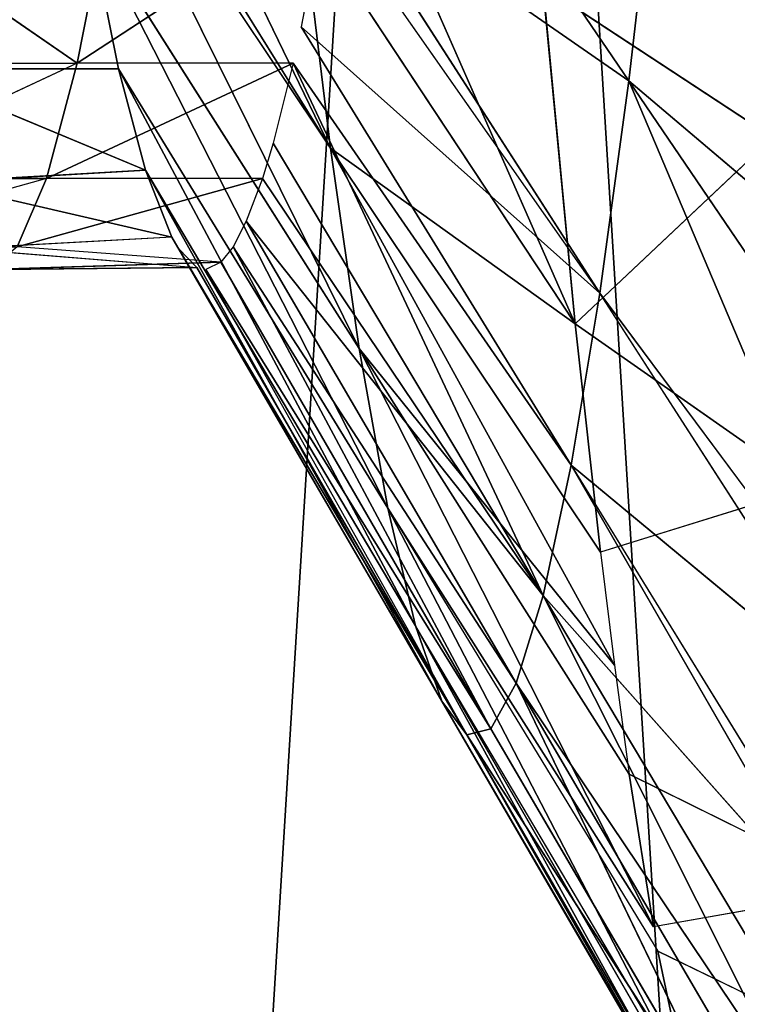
# Model space of a CAD drawing. Extents: x 143 to 263, y -61 to 82.
# Tile 585 of 656: x 249.349 to 249.64, y 70.364 to 70.763. Entities that reach past the tile are written whole.
import ezdxf

# ---------------------------------------------------------------- set-up
doc = ezdxf.new("R2010")
doc.units = 0
doc.header["$LTSCALE"] = 25.4
doc.layers.get('0').update_dxf_attribs({"color": 13, "linetype": 'CONTINUOUS'})

# ---------------------------------------------------------------- blocks, each defined once
blk = doc.blocks.new('ICE-BALL-8126_STL')
at = {"color": 41}
for p, q in [((11.5931, 45.84835, 93.8084), (11.49471, 45.73223, 94.00264)), ((11.5931, 45.84835, 93.8084), (11.49471, 45.73223, 94.00264)), ((11.65555, 45.8416, 93.90254), (11.49471, 45.73223, 94.00264)), ((11.65555, 45.8416, 93.90254), (11.49471, 45.73223, 94.00264)), ((11.89459, 45.84134, 95.39445), (11.84732, 45.74398, 95.55734)), ((11.73138, 45.83243, 94.03579), (11.58066, 45.72049, 94.15763)), ((11.75075, 45.82986, 94.07421), (11.58066, 45.72049, 94.15763)), ((11.75075, 45.82986, 94.07421), (11.65039, 45.70886, 94.31991)), ((11.75075, 45.82986, 94.07421), (11.65039, 45.70886, 94.31991)), ((11.82243, 45.82715, 95.62662), (11.77562, 45.73243, 95.73894)), ((11.82243, 45.82715, 95.62662), (11.83741, 45.7422, 95.58592)), ((11.65039, 45.70886, 94.31991), (11.82798, 45.81824, 94.25395)), ((11.65039, 45.70886, 94.31991), (11.83741, 45.81661, 94.27989)), ((11.70313, 45.69753, 94.48693), (11.83741, 45.81661, 94.27989)), ((11.70313, 45.69753, 94.48693), (11.83741, 45.81661, 94.27989)), ((11.65946, 45.80516, 95.95697), (11.59309, 45.71046, 96.05744)), ((11.65946, 45.80516, 95.95697), (11.68563, 45.7207, 95.91329)), ((11.8864, 45.8069, 94.43894), (11.70313, 45.69753, 94.48693)), ((11.8864, 45.8069, 94.43894), (11.70313, 45.69753, 94.48693)), ((11.90921, 45.80119, 94.53617), (11.70313, 45.69753, 94.48693)), ((11.90921, 45.80119, 94.53617), (11.70313, 45.69753, 94.48693)), ((11.90921, 45.80119, 94.53617), (11.73866, 45.68665, 94.65607)), ((11.90921, 45.80119, 94.53617), (11.73866, 45.68665, 94.65607)), ((11.73866, 45.68665, 94.65607), (11.92574, 45.79602, 94.62629)), ((11.73866, 45.68665, 94.65607), (11.92574, 45.79602, 94.62629)), ((11.51756, 45.79052, 96.15746), (11.45627, 45.69744, 96.22974)), ((11.51756, 45.79052, 96.15746), (11.59309, 45.71046, 96.05744)), ((11.73866, 45.68665, 94.65607), (11.94545, 45.78644, 94.79984)), ((11.73866, 45.68665, 94.65607), (11.94545, 45.78644, 94.79984)), ((11.75724, 45.67635, 94.82481), (11.94545, 45.78644, 94.79984)), ((11.75724, 45.67635, 94.82481), (11.94545, 45.78644, 94.79984)), ((11.75959, 45.66665, 94.99131), (11.94545, 45.78644, 94.79984)), ((11.75959, 45.66665, 94.99131), (11.94545, 45.78644, 94.79984)), ((11.94893, 45.77602, 94.9976), (11.75959, 45.66665, 94.99131)), ((11.94893, 45.77602, 94.9976), (11.75959, 45.66665, 94.99131)), ((11.94545, 45.77238, 95.06599), (11.74592, 45.65654, 95.15947)), ((11.94545, 45.77238, 95.06599), (11.74592, 45.65654, 95.15947)), ((11.94545, 45.77238, 95.06599), (11.75959, 45.66665, 94.99131)), ((11.94545, 45.77238, 95.06599), (11.75959, 45.66665, 94.99131)), ((11.93379, 45.76592, 95.18385), (11.74592, 45.65654, 95.15947)), ((11.93379, 45.76592, 95.18385), (11.74592, 45.65654, 95.15947)), ((11.90921, 45.75763, 95.32964), (11.71548, 45.64582, 95.32875)), ((11.90007, 45.7552, 95.37135), (11.66785, 45.63461, 95.49667)), ((11.90007, 45.7552, 95.37135), (11.66785, 45.63461, 95.49667)), ((11.90007, 45.7552, 95.37135), (11.71548, 45.64582, 95.32875)), ((11.84732, 45.74398, 95.55734), (11.90007, 45.7552, 95.37135)), ((11.84732, 45.74398, 95.55734), (11.90007, 45.7552, 95.37135)), ((11.49471, 45.73223, 94.00264), (11.39379, 45.74391, 93.85732)), ((11.49471, 45.73223, 94.00264), (11.39379, 45.74391, 93.85732)), ((11.60312, 45.62305, 95.66064), (11.83741, 45.7422, 95.58592)), ((11.60312, 45.62305, 95.66064), (11.83741, 45.7422, 95.58592)), ((11.66785, 45.63461, 95.49667), (11.84732, 45.74398, 95.55734)), ((11.66785, 45.63461, 95.49667), (11.83741, 45.7422, 95.58592)), ((11.77562, 45.73243, 95.73894), (11.83741, 45.7422, 95.58592)), ((11.77562, 45.73243, 95.73894), (11.83741, 45.7422, 95.58592)), ((11.33387, 45.62285, 94.10275), (11.49471, 45.73223, 94.00264)), ((11.33387, 45.62285, 94.10275), (11.49471, 45.73223, 94.00264)), ((11.49471, 45.73223, 94.00264), (11.41058, 45.61111, 94.24105)), ((11.49471, 45.73223, 94.00264), (11.41058, 45.61111, 94.24105)), ((11.49471, 45.73223, 94.00264), (11.58066, 45.72049, 94.15763)), ((11.49471, 45.73223, 94.00264), (11.58066, 45.72049, 94.15763)), ((11.77562, 45.73243, 95.73894), (11.60312, 45.62305, 95.66064)), ((11.77562, 45.73243, 95.73894), (11.60312, 45.62305, 95.66064)), ((11.73137, 45.72638, 95.83005), (11.77562, 45.73243, 95.73894)), ((11.73137, 45.72638, 95.83005), (11.52187, 45.61133, 95.81805)), ((11.73137, 45.72638, 95.83005), (11.52187, 45.61133, 95.81805)), ((11.73137, 45.72638, 95.83005), (11.60312, 45.62305, 95.66064)), ((11.73137, 45.72638, 95.83005), (11.60312, 45.62305, 95.66064)), ((11.68563, 45.7207, 95.91329), (11.73137, 45.72638, 95.83005)), ((11.52187, 45.61133, 95.81805), (11.68563, 45.7207, 95.91329)), ((11.52187, 45.61133, 95.81805), (11.68563, 45.7207, 95.91329)), ((11.59309, 45.71046, 96.05744), (11.68563, 45.7207, 95.91329)), ((11.59309, 45.71046, 96.05744), (11.68563, 45.7207, 95.91329)), ((11.58066, 45.72049, 94.15763), (11.41058, 45.61111, 94.24105)), ((11.58066, 45.72049, 94.15763), (11.42183, 45.60918, 94.26449)), ((11.4728, 45.59949, 94.38587), (11.58066, 45.72049, 94.15763)), ((11.4728, 45.59949, 94.38587), (11.58066, 45.72049, 94.15763)), ((11.58066, 45.72049, 94.15763), (11.65039, 45.70886, 94.31991)), ((11.58066, 45.72049, 94.15763), (11.65039, 45.70886, 94.31991)), ((11.31479, 45.58807, 96.10375), (11.59309, 45.71046, 96.05744)), ((11.31479, 45.58807, 96.10375), (11.59309, 45.71046, 96.05744)), ((11.42524, 45.59961, 95.96648), (11.59309, 45.71046, 96.05744)), ((11.42524, 45.59961, 95.96648), (11.59309, 45.71046, 96.05744)), ((11.45627, 45.69744, 96.22974), (11.59309, 45.71046, 96.05744)), ((11.45627, 45.69744, 96.22974), (11.59309, 45.71046, 96.05744)), ((11.65039, 45.70886, 94.31991), (11.4728, 45.59949, 94.38587)), ((11.48751, 45.59628, 94.42723), (11.65039, 45.70886, 94.31991)), ((11.52187, 45.61133, 95.81805), (11.59309, 45.71046, 96.05744)), ((11.52187, 45.61133, 95.81805), (11.59309, 45.71046, 96.05744)), ((11.65039, 45.70886, 94.31991), (11.70313, 45.69753, 94.48693)), ((11.65039, 45.70886, 94.31991), (11.70313, 45.69753, 94.48693)), ((11.51987, 45.58815, 94.53492), (11.70313, 45.69753, 94.48693)), ((11.51987, 45.58815, 94.53492), (11.70313, 45.69753, 94.48693)), ((11.53422, 45.58379, 94.59442), (11.70313, 45.69753, 94.48693)), ((11.53422, 45.58379, 94.59442), (11.70313, 45.69753, 94.48693)), ((11.70313, 45.69753, 94.48693), (11.55157, 45.57727, 94.68587)), ((11.70313, 45.69753, 94.48693), (11.55157, 45.57727, 94.68587)), ((11.73866, 45.68665, 94.65607), (11.70313, 45.69753, 94.48693)), ((11.73866, 45.68665, 94.65607), (11.70313, 45.69753, 94.48693)), ((11.73866, 45.68665, 94.65607), (11.55157, 45.57727, 94.68587)), ((11.73866, 45.68665, 94.65607), (11.55157, 45.57727, 94.68587)), ((11.56188, 45.57194, 94.76285), (11.73866, 45.68665, 94.65607)), ((11.56188, 45.57194, 94.76285), (11.73866, 45.68665, 94.65607)), ((11.73866, 45.68665, 94.65607), (11.75724, 45.67635, 94.82481)), ((11.73866, 45.68665, 94.65607), (11.75724, 45.67635, 94.82481)), ((11.75724, 45.67635, 94.82481), (11.56188, 45.57194, 94.76285)), ((11.75724, 45.67635, 94.82481), (11.56188, 45.57194, 94.76285)), ((11.56815, 45.56697, 94.83645), (11.75724, 45.67635, 94.82481)), ((11.56815, 45.56697, 94.83645), (11.75724, 45.67635, 94.82481)), ((11.57111, 45.56088, 94.92947), (11.75724, 45.67635, 94.82481)), ((11.57111, 45.56088, 94.92947), (11.75724, 45.67635, 94.82481)), ((11.75724, 45.67635, 94.82481), (11.75959, 45.66665, 94.99131)), ((11.75724, 45.67635, 94.82481), (11.75959, 45.66665, 94.99131)), ((11.75959, 45.66665, 94.99131), (11.56263, 45.54986, 95.09595)), ((11.75959, 45.66665, 94.99131), (11.56263, 45.54986, 95.09595)), ((11.57025, 45.55727, 94.98503), (11.75959, 45.66665, 94.99131)), ((11.57111, 45.56088, 94.92947), (11.75959, 45.66665, 94.99131)), ((11.74592, 45.65654, 95.15947), (11.75959, 45.66665, 94.99131)), ((11.74592, 45.65654, 95.15947), (11.75959, 45.66665, 94.99131)), ((11.74592, 45.65654, 95.15947), (11.53089, 45.53645, 95.28616)), ((11.74592, 45.65654, 95.15947), (11.53089, 45.53645, 95.28616)), ((11.55805, 45.54717, 95.13509), (11.74592, 45.65654, 95.15947)), ((11.74592, 45.65654, 95.15947), (11.56263, 45.54986, 95.09595)), ((11.74592, 45.65654, 95.15947), (11.71548, 45.64582, 95.32875)), ((11.74592, 45.65654, 95.15947), (11.71548, 45.64582, 95.32875)), ((11.48985, 45.52557, 95.43166), (11.71548, 45.64582, 95.32875)), ((11.48985, 45.52557, 95.43166), (11.71548, 45.64582, 95.32875)), ((11.71548, 45.64582, 95.32875), (11.53089, 45.53645, 95.28616)), ((11.71548, 45.64582, 95.32875), (11.53089, 45.53645, 95.28616)), ((11.71548, 45.64582, 95.32875), (11.66785, 45.63461, 95.49667)), ((11.71548, 45.64582, 95.32875), (11.66785, 45.63461, 95.49667)), ((11.43061, 45.51368, 95.58233), (11.66785, 45.63461, 95.49667)), ((11.43061, 45.51368, 95.58233), (11.66785, 45.63461, 95.49667)), ((11.48985, 45.52557, 95.43166), (11.66785, 45.63461, 95.49667)), ((11.48985, 45.52557, 95.43166), (11.66785, 45.63461, 95.49667)), ((11.66785, 45.63461, 95.49667), (11.60312, 45.62305, 95.66064)), ((11.66785, 45.63461, 95.49667), (11.60312, 45.62305, 95.66064)), ((11.60312, 45.62305, 95.66064), (11.35811, 45.50195, 95.7228)), ((11.60312, 45.62305, 95.66064), (11.35811, 45.50195, 95.7228)), ((11.43061, 45.51368, 95.58233), (11.60312, 45.62305, 95.66064)), ((11.43061, 45.51368, 95.58233), (11.60312, 45.62305, 95.66064)), ((11.52187, 45.61133, 95.81805), (11.60312, 45.62305, 95.66064)), ((11.52187, 45.61133, 95.81805), (11.60312, 45.62305, 95.66064)), ((11.27188, 45.49023, 95.85526), (11.52187, 45.61133, 95.81805)), ((11.27188, 45.49023, 95.85526), (11.52187, 45.61133, 95.81805)), ((11.34184, 45.49959, 95.75014), (11.52187, 45.61133, 95.81805)), ((11.52187, 45.61133, 95.81805), (11.35811, 45.50195, 95.7228)), ((11.42183, 45.60918, 94.26449), (11.48751, 45.50878, 94.42723)), ((11.42183, 45.60918, 94.26449), (11.4728, 45.59949, 94.38587)), ((11.52187, 45.61133, 95.81805), (11.42524, 45.59961, 95.96648)), ((11.52187, 45.61133, 95.81805), (11.42524, 45.59961, 95.96648)), ((11.48751, 45.59628, 94.42723), (11.48751, 45.50878, 94.42723)), ((11.48751, 45.59628, 94.42723), (11.53422, 45.4963, 94.59442)), ((11.48751, 45.59628, 94.42723), (11.51987, 45.58815, 94.53492)), ((11.51987, 45.58815, 94.53492), (11.53422, 45.58379, 94.59442)), ((11.53422, 45.58379, 94.59442), (11.56188, 45.48444, 94.76285)), ((11.53422, 45.58379, 94.59442), (11.53422, 45.4963, 94.59442)), ((11.53422, 45.58379, 94.59442), (11.55157, 45.57727, 94.68587)), ((11.55157, 45.57727, 94.68587), (11.56188, 45.57194, 94.76285)), ((11.56188, 45.57194, 94.76285), (11.56815, 45.56697, 94.83645)), ((11.56815, 45.56697, 94.83645), (11.56188, 45.48444, 94.76285)), ((11.56815, 45.56697, 94.83645), (11.57111, 45.47338, 94.92947)), ((11.56815, 45.56697, 94.83645), (11.57111, 45.56088, 94.92947)), ((11.56263, 45.46236, 95.09595), (11.57025, 45.55727, 94.98503)), ((11.57025, 45.55727, 94.98503), (11.56263, 45.54986, 95.09595)), ((11.57111, 45.47338, 94.92947), (11.57025, 45.55727, 94.98503)), ((11.55805, 45.54717, 95.13509), (11.53089, 45.53645, 95.28616)), ((11.55805, 45.54717, 95.13509), (11.53089, 45.53645, 95.28616)), ((11.55805, 45.54717, 95.13509), (11.53576, 45.45053, 95.26436)), ((11.55805, 45.54717, 95.13509), (11.53576, 45.45053, 95.26436)), ((11.55805, 45.54717, 95.13509), (11.56263, 45.46236, 95.09595)), ((11.53089, 45.53645, 95.28616), (11.48985, 45.52557, 95.43166)), ((11.48985, 45.43806, 95.43166), (11.53089, 45.53645, 95.28616)), ((11.48985, 45.43806, 95.43166), (11.53089, 45.53645, 95.28616)), ((11.53089, 45.53645, 95.28616), (11.48985, 45.52557, 95.43166)), ((11.53576, 45.45053, 95.26436), (11.53089, 45.53645, 95.28616)), ((11.53576, 45.45053, 95.26436), (11.53089, 45.53645, 95.28616)), ((11.48985, 45.52557, 95.43166), (11.43061, 45.51368, 95.58233)), ((11.48985, 45.52557, 95.43166), (11.43061, 45.51368, 95.58233)), ((11.48985, 45.52557, 95.43166), (11.48985, 45.43806, 95.43166)), ((11.48985, 45.52557, 95.43166), (11.48985, 45.43806, 95.43166)), ((11.42183, 45.52169, 94.26449), (11.48751, 45.50878, 94.42723)), ((11.42183, 45.52169, 94.26449), (11.48751, 45.50878, 94.42723)), ((11.48751, 45.50878, 94.42723), (11.43449, 45.43194, 94.29211)), ((11.48751, 45.50878, 94.42723), (11.43449, 45.43194, 94.29211)), ((11.48751, 45.42128, 94.42723), (11.48751, 45.50878, 94.42723)), ((11.48751, 45.50878, 94.42723), (11.53422, 45.40879, 94.59442)), ((11.53422, 45.4963, 94.59442), (11.56188, 45.39694, 94.76285)), ((11.53422, 45.4963, 94.59442), (11.53422, 45.40879, 94.59442))]:
    blk.add_line(p, q, dxfattribs=at)
mesh = blk.add_polyface(dxfattribs=at)
corners = [(0, 44.9885, 114.9556), (23, 46.80443, 110.13866), (0, 46.80443, 110.13866), (23, 44.9885, 114.9556)]
mesh.append_faces([[corners[k] for k in face] for face in [(0, 1, 2), (1, 0, 3)]], dxfattribs={"vtx0": -1, "color": 41})
mesh = blk.add_polyface(dxfattribs=at)
corners = [(0, 46.80443, 79.72717), (23, 44.9885, 74.91022), (0, 44.9885, 74.91022), (23, 46.80443, 79.72717)]
mesh.append_faces([[corners[k] for k in face] for face in [(0, 1, 2), (1, 0, 3)]], dxfattribs={"vtx0": -1, "color": 41})
mesh = blk.add_polyface(dxfattribs=at)
corners = [(21.2, 46.31937, 84.91157), (0, 45.01358, 80.03829), (21.2, 45.01358, 80.03829), (0, 46.31937, 84.91157)]
mesh.append_faces([[corners[k] for k in face] for face in [(0, 1, 2), (1, 0, 3)]], dxfattribs={"vtx0": -1, "color": 41})
mesh = blk.add_polyface(dxfattribs=at)
corners = [(21.2, 45.01358, 109.82753), (0, 46.31937, 104.95425), (21.2, 46.31937, 104.95425), (0, 45.01358, 109.82753)]
mesh.append_faces([[corners[k] for k in face] for face in [(0, 1, 2), (1, 0, 3)]], dxfattribs={"vtx0": -1, "color": 41})
mesh = blk.add_polyface(dxfattribs=at)
corners = [(11.39379, 45.74391, 93.85732), (11.54377, 45.85329, 93.74158), (11.4173, 45.86474, 93.5936)]
mesh.append_faces([[corners[k] for k in face] for face in [(0, 1, 2)]], dxfattribs={"color": 41})
mesh = blk.add_polyface(dxfattribs=at)
corners = [(11.39379, 45.74391, 93.85732), (11.5931, 45.84835, 93.8084), (11.54377, 45.85329, 93.74158)]
mesh.append_faces([[corners[k] for k in face] for face in [(0, 1, 2)]], dxfattribs={"color": 41})
mesh = blk.add_polyface(dxfattribs=at)
corners = [(11.49471, 45.73223, 94.00264), (11.5931, 45.84835, 93.8084), (11.39379, 45.74391, 93.85732)]
mesh.append_faces([[corners[k] for k in face] for face in [(0, 1, 2)]], dxfattribs={"color": 41})
mesh = blk.add_polyface(dxfattribs=at)
corners = [(11.49471, 45.73223, 94.00264), (11.65555, 45.8416, 93.90254), (11.5931, 45.84835, 93.8084)]
mesh.append_faces([[corners[k] for k in face] for face in [(0, 1, 2)]], dxfattribs={"color": 41})
mesh = blk.add_polyface(dxfattribs=at)
corners = [(11.49471, 45.73223, 94.00264), (11.73138, 45.83243, 94.03579), (11.65555, 45.8416, 93.90254), (11.58066, 45.72049, 94.15763)]
mesh.append_faces([[corners[k] for k in face] for face in [(0, 1, 2), (1, 0, 3)]], dxfattribs={"vtx0": -1, "color": 41})
mesh = blk.add_polyface(dxfattribs=at)
corners = [(11.89459, 45.84134, 95.39445), (11.90007, 45.7552, 95.37135), (11.84732, 45.74398, 95.55734)]
mesh.append_faces([[corners[k] for k in face] for face in [(0, 1, 2)]], dxfattribs={"color": 41})
mesh = blk.add_polyface(dxfattribs=at)
corners = [(11.65039, 45.70886, 94.31991), (11.75075, 45.82986, 94.07421), (11.58066, 45.72049, 94.15763)]
mesh.append_faces([[corners[k] for k in face] for face in [(0, 1, 2)]], dxfattribs={"color": 41})
mesh = blk.add_polyface(dxfattribs=at)
corners = [(11.65039, 45.70886, 94.31991), (11.82798, 45.81824, 94.25395), (11.75075, 45.82986, 94.07421)]
mesh.append_faces([[corners[k] for k in face] for face in [(0, 1, 2)]], dxfattribs={"color": 41})
mesh = blk.add_polyface(dxfattribs=at)
corners = [(11.82243, 45.82715, 95.62662), (11.83741, 45.7422, 95.58592), (11.77562, 45.73243, 95.73894)]
mesh.append_faces([[corners[k] for k in face] for face in [(0, 1, 2)]], dxfattribs={"color": 41})
mesh = blk.add_polyface(dxfattribs=at)
corners = [(11.70313, 45.69753, 94.48693), (11.83741, 45.81661, 94.27989), (11.65039, 45.70886, 94.31991)]
mesh.append_faces([[corners[k] for k in face] for face in [(0, 1, 2)]], dxfattribs={"color": 41})
mesh = blk.add_polyface(dxfattribs=at)
corners = [(11.70313, 45.69753, 94.48693), (11.8864, 45.8069, 94.43894), (11.83741, 45.81661, 94.27989)]
mesh.append_faces([[corners[k] for k in face] for face in [(0, 1, 2)]], dxfattribs={"color": 41})
mesh = blk.add_polyface(dxfattribs=at)
corners = [(11.65946, 45.80516, 95.95697), (11.68563, 45.7207, 95.91329), (11.59309, 45.71046, 96.05744)]
mesh.append_faces([[corners[k] for k in face] for face in [(0, 1, 2)]], dxfattribs={"color": 41})
mesh = blk.add_polyface(dxfattribs=at)
corners = [(11.90921, 45.80119, 94.53617), (11.8864, 45.8069, 94.43894), (11.70313, 45.69753, 94.48693)]
mesh.append_faces([[corners[k] for k in face] for face in [(0, 1, 2)]], dxfattribs={"color": 41})
mesh = blk.add_polyface(dxfattribs=at)
corners = [(11.73866, 45.68665, 94.65607), (11.90921, 45.80119, 94.53617), (11.70313, 45.69753, 94.48693)]
mesh.append_faces([[corners[k] for k in face] for face in [(0, 1, 2)]], dxfattribs={"color": 41})
mesh = blk.add_polyface(dxfattribs=at)
corners = [(11.73866, 45.68665, 94.65607), (11.92574, 45.79602, 94.62629), (11.90921, 45.80119, 94.53617)]
mesh.append_faces([[corners[k] for k in face] for face in [(0, 1, 2)]], dxfattribs={"color": 41})
mesh = blk.add_polyface(dxfattribs=at)
corners = [(11.94545, 45.78644, 94.79984), (11.92574, 45.79602, 94.62629), (11.73866, 45.68665, 94.65607)]
mesh.append_faces([[corners[k] for k in face] for face in [(0, 1, 2)]], dxfattribs={"color": 41})
mesh = blk.add_polyface(dxfattribs=at)
corners = [(11.51756, 45.79052, 96.15746), (11.59309, 45.71046, 96.05744), (11.45627, 45.69744, 96.22974)]
mesh.append_faces([[corners[k] for k in face] for face in [(0, 1, 2)]], dxfattribs={"color": 41})
mesh = blk.add_polyface(dxfattribs=at)
corners = [(11.75724, 45.67635, 94.82481), (11.94545, 45.78644, 94.79984), (11.73866, 45.68665, 94.65607)]
mesh.append_faces([[corners[k] for k in face] for face in [(0, 1, 2)]], dxfattribs={"color": 41})
mesh = blk.add_polyface(dxfattribs=at)
corners = [(11.75959, 45.66665, 94.99131), (11.94545, 45.78644, 94.79984), (11.75724, 45.67635, 94.82481)]
mesh.append_faces([[corners[k] for k in face] for face in [(0, 1, 2)]], dxfattribs={"color": 41})
mesh = blk.add_polyface(dxfattribs=at)
corners = [(11.94893, 45.77602, 94.9976), (11.94545, 45.78644, 94.79984), (11.75959, 45.66665, 94.99131)]
mesh.append_faces([[corners[k] for k in face] for face in [(0, 1, 2)]], dxfattribs={"color": 41})
mesh = blk.add_polyface(dxfattribs=at)
corners = [(11.94545, 45.77238, 95.06599), (11.94893, 45.77602, 94.9976), (11.75959, 45.66665, 94.99131)]
mesh.append_faces([[corners[k] for k in face] for face in [(0, 1, 2)]], dxfattribs={"color": 41})
mesh = blk.add_polyface(dxfattribs=at)
corners = [(11.74592, 45.65654, 95.15947), (11.94545, 45.77238, 95.06599), (11.75959, 45.66665, 94.99131)]
mesh.append_faces([[corners[k] for k in face] for face in [(0, 1, 2)]], dxfattribs={"color": 41})
mesh = blk.add_polyface(dxfattribs=at)
corners = [(11.93379, 45.76592, 95.18385), (11.94545, 45.77238, 95.06599), (11.74592, 45.65654, 95.15947)]
mesh.append_faces([[corners[k] for k in face] for face in [(0, 1, 2)]], dxfattribs={"color": 41})
mesh = blk.add_polyface(dxfattribs=at)
corners = [(11.71548, 45.64582, 95.32875), (11.93379, 45.76592, 95.18385), (11.74592, 45.65654, 95.15947), (11.90921, 45.75763, 95.32964)]
mesh.append_faces([[corners[k] for k in face] for face in [(0, 1, 2), (1, 0, 3)]], dxfattribs={"vtx0": -1, "color": 41})
mesh = blk.add_polyface(dxfattribs=at)
corners = [(11.66785, 45.63461, 95.49667), (11.90007, 45.7552, 95.37135), (11.71548, 45.64582, 95.32875)]
mesh.append_faces([[corners[k] for k in face] for face in [(0, 1, 2)]], dxfattribs={"color": 41})
mesh = blk.add_polyface(dxfattribs=at)
corners = [(11.84732, 45.74398, 95.55734), (11.90007, 45.7552, 95.37135), (11.66785, 45.63461, 95.49667)]
mesh.append_faces([[corners[k] for k in face] for face in [(0, 1, 2)]], dxfattribs={"color": 41})
mesh = blk.add_polyface(dxfattribs=at)
corners = [(11.33387, 45.62285, 94.10275), (11.49471, 45.73223, 94.00264), (11.39379, 45.74391, 93.85732)]
mesh.append_faces([[corners[k] for k in face] for face in [(0, 1, 2)]], dxfattribs={"color": 41})
mesh = blk.add_polyface(dxfattribs=at)
corners = [(11.77562, 45.73243, 95.73894), (11.83741, 45.7422, 95.58592), (11.60312, 45.62305, 95.66064)]
mesh.append_faces([[corners[k] for k in face] for face in [(0, 1, 2)]], dxfattribs={"color": 41})
mesh = blk.add_polyface(dxfattribs=at)
corners = [(11.60312, 45.62305, 95.66064), (11.83741, 45.7422, 95.58592), (11.66785, 45.63461, 95.49667)]
mesh.append_faces([[corners[k] for k in face] for face in [(0, 1, 2)]], dxfattribs={"color": 41})
mesh = blk.add_polyface(dxfattribs=at)
corners = [(11.41058, 45.61111, 94.24105), (11.49471, 45.73223, 94.00264), (11.33387, 45.62285, 94.10275)]
mesh.append_faces([[corners[k] for k in face] for face in [(0, 1, 2)]], dxfattribs={"color": 41})
mesh = blk.add_polyface(dxfattribs=at)
corners = [(11.41058, 45.61111, 94.24105), (11.58066, 45.72049, 94.15763), (11.49471, 45.73223, 94.00264)]
mesh.append_faces([[corners[k] for k in face] for face in [(0, 1, 2)]], dxfattribs={"color": 41})
mesh = blk.add_polyface(dxfattribs=at)
corners = [(11.73137, 45.72638, 95.83005), (11.77562, 45.73243, 95.73894), (11.60312, 45.62305, 95.66064)]
mesh.append_faces([[corners[k] for k in face] for face in [(0, 1, 2)]], dxfattribs={"color": 41})
mesh = blk.add_polyface(dxfattribs=at)
corners = [(11.73137, 45.72638, 95.83005), (11.60312, 45.62305, 95.66064), (11.52187, 45.61133, 95.81805)]
mesh.append_faces([[corners[k] for k in face] for face in [(0, 1, 2)]], dxfattribs={"color": 41})
mesh = blk.add_polyface(dxfattribs=at)
corners = [(11.68563, 45.7207, 95.91329), (11.73137, 45.72638, 95.83005), (11.52187, 45.61133, 95.81805)]
mesh.append_faces([[corners[k] for k in face] for face in [(0, 1, 2)]], dxfattribs={"color": 41})
mesh = blk.add_polyface(dxfattribs=at)
corners = [(11.59309, 45.71046, 96.05744), (11.68563, 45.7207, 95.91329), (11.52187, 45.61133, 95.81805)]
mesh.append_faces([[corners[k] for k in face] for face in [(0, 1, 2)]], dxfattribs={"color": 41})
mesh = blk.add_polyface(dxfattribs=at)
corners = [(11.4728, 45.59949, 94.38587), (11.58066, 45.72049, 94.15763), (11.42183, 45.60918, 94.26449)]
mesh.append_faces([[corners[k] for k in face] for face in [(0, 1, 2)]], dxfattribs={"color": 41})
mesh = blk.add_polyface(dxfattribs=at)
corners = [(11.4728, 45.59949, 94.38587), (11.65039, 45.70886, 94.31991), (11.58066, 45.72049, 94.15763)]
mesh.append_faces([[corners[k] for k in face] for face in [(0, 1, 2)]], dxfattribs={"color": 41})
mesh = blk.add_polyface(dxfattribs=at)
corners = [(11.45627, 45.69744, 96.22974), (11.59309, 45.71046, 96.05744), (11.31479, 45.58807, 96.10375)]
mesh.append_faces([[corners[k] for k in face] for face in [(0, 1, 2)]], dxfattribs={"color": 41})
mesh = blk.add_polyface(dxfattribs=at)
corners = [(11.31479, 45.58807, 96.10375), (11.59309, 45.71046, 96.05744), (11.42524, 45.59961, 95.96648)]
mesh.append_faces([[corners[k] for k in face] for face in [(0, 1, 2)]], dxfattribs={"color": 41})
mesh = blk.add_polyface(dxfattribs=at)
corners = [(11.59309, 45.71046, 96.05744), (11.52187, 45.61133, 95.81805), (11.42524, 45.59961, 95.96648)]
mesh.append_faces([[corners[k] for k in face] for face in [(0, 1, 2)]], dxfattribs={"color": 41})
mesh = blk.add_polyface(dxfattribs=at)
corners = [(11.48751, 45.59628, 94.42723), (11.70313, 45.69753, 94.48693), (11.65039, 45.70886, 94.31991), (11.51987, 45.58815, 94.53492)]
mesh.append_faces([[corners[k] for k in face] for face in [(0, 1, 2), (1, 0, 3)]], dxfattribs={"vtx0": -1, "color": 41})
mesh = blk.add_polyface(dxfattribs=at)
corners = [(11.53422, 45.58379, 94.59442), (11.70313, 45.69753, 94.48693), (11.51987, 45.58815, 94.53492)]
mesh.append_faces([[corners[k] for k in face] for face in [(0, 1, 2)]], dxfattribs={"color": 41})
mesh = blk.add_polyface(dxfattribs=at)
corners = [(11.55157, 45.57727, 94.68587), (11.70313, 45.69753, 94.48693), (11.53422, 45.58379, 94.59442)]
mesh.append_faces([[corners[k] for k in face] for face in [(0, 1, 2)]], dxfattribs={"color": 41})
mesh = blk.add_polyface(dxfattribs=at)
corners = [(11.55157, 45.57727, 94.68587), (11.73866, 45.68665, 94.65607), (11.70313, 45.69753, 94.48693)]
mesh.append_faces([[corners[k] for k in face] for face in [(0, 1, 2)]], dxfattribs={"color": 41})
mesh = blk.add_polyface(dxfattribs=at)
corners = [(11.56188, 45.57194, 94.76285), (11.73866, 45.68665, 94.65607), (11.55157, 45.57727, 94.68587)]
mesh.append_faces([[corners[k] for k in face] for face in [(0, 1, 2)]], dxfattribs={"color": 41})
mesh = blk.add_polyface(dxfattribs=at)
corners = [(11.75724, 45.67635, 94.82481), (11.73866, 45.68665, 94.65607), (11.56188, 45.57194, 94.76285)]
mesh.append_faces([[corners[k] for k in face] for face in [(0, 1, 2)]], dxfattribs={"color": 41})
mesh = blk.add_polyface(dxfattribs=at)
corners = [(11.56815, 45.56697, 94.83645), (11.75724, 45.67635, 94.82481), (11.56188, 45.57194, 94.76285)]
mesh.append_faces([[corners[k] for k in face] for face in [(0, 1, 2)]], dxfattribs={"color": 41})
mesh = blk.add_polyface(dxfattribs=at)
corners = [(11.57111, 45.56088, 94.92947), (11.75724, 45.67635, 94.82481), (11.56815, 45.56697, 94.83645)]
mesh.append_faces([[corners[k] for k in face] for face in [(0, 1, 2)]], dxfattribs={"color": 41})
mesh = blk.add_polyface(dxfattribs=at)
corners = [(11.75959, 45.66665, 94.99131), (11.75724, 45.67635, 94.82481), (11.57111, 45.56088, 94.92947)]
mesh.append_faces([[corners[k] for k in face] for face in [(0, 1, 2)]], dxfattribs={"color": 41})
mesh = blk.add_polyface(dxfattribs=at)
corners = [(11.56263, 45.54986, 95.09595), (11.75959, 45.66665, 94.99131), (11.57025, 45.55727, 94.98503)]
mesh.append_faces([[corners[k] for k in face] for face in [(0, 1, 2)]], dxfattribs={"color": 41})
mesh = blk.add_polyface(dxfattribs=at)
corners = [(11.74592, 45.65654, 95.15947), (11.75959, 45.66665, 94.99131), (11.56263, 45.54986, 95.09595)]
mesh.append_faces([[corners[k] for k in face] for face in [(0, 1, 2)]], dxfattribs={"color": 41})
mesh = blk.add_polyface(dxfattribs=at)
corners = [(11.53089, 45.53645, 95.28616), (11.74592, 45.65654, 95.15947), (11.55805, 45.54717, 95.13509)]
mesh.append_faces([[corners[k] for k in face] for face in [(0, 1, 2)]], dxfattribs={"color": 41})
mesh = blk.add_polyface(dxfattribs=at)
corners = [(11.71548, 45.64582, 95.32875), (11.74592, 45.65654, 95.15947), (11.53089, 45.53645, 95.28616)]
mesh.append_faces([[corners[k] for k in face] for face in [(0, 1, 2)]], dxfattribs={"color": 41})
mesh = blk.add_polyface(dxfattribs=at)
corners = [(11.66785, 45.63461, 95.49667), (11.71548, 45.64582, 95.32875), (11.48985, 45.52557, 95.43166)]
mesh.append_faces([[corners[k] for k in face] for face in [(0, 1, 2)]], dxfattribs={"color": 41})
mesh = blk.add_polyface(dxfattribs=at)
corners = [(11.48985, 45.52557, 95.43166), (11.71548, 45.64582, 95.32875), (11.53089, 45.53645, 95.28616)]
mesh.append_faces([[corners[k] for k in face] for face in [(0, 1, 2)]], dxfattribs={"color": 41})
mesh = blk.add_polyface(dxfattribs=at)
corners = [(11.60312, 45.62305, 95.66064), (11.66785, 45.63461, 95.49667), (11.43061, 45.51368, 95.58233)]
mesh.append_faces([[corners[k] for k in face] for face in [(0, 1, 2)]], dxfattribs={"color": 41})
mesh = blk.add_polyface(dxfattribs=at)
corners = [(11.43061, 45.51368, 95.58233), (11.66785, 45.63461, 95.49667), (11.48985, 45.52557, 95.43166)]
mesh.append_faces([[corners[k] for k in face] for face in [(0, 1, 2)]], dxfattribs={"color": 41})
mesh = blk.add_polyface(dxfattribs=at)
corners = [(11.35811, 45.50195, 95.7228), (11.60312, 45.62305, 95.66064), (11.43061, 45.51368, 95.58233)]
mesh.append_faces([[corners[k] for k in face] for face in [(0, 1, 2)]], dxfattribs={"color": 41})
mesh = blk.add_polyface(dxfattribs=at)
corners = [(11.52187, 45.61133, 95.81805), (11.60312, 45.62305, 95.66064), (11.35811, 45.50195, 95.7228)]
mesh.append_faces([[corners[k] for k in face] for face in [(0, 1, 2)]], dxfattribs={"color": 41})
mesh = blk.add_polyface(dxfattribs=at)
corners = [(11.42524, 45.59961, 95.96648), (11.52187, 45.61133, 95.81805), (11.27188, 45.49023, 95.85526)]
mesh.append_faces([[corners[k] for k in face] for face in [(0, 1, 2)]], dxfattribs={"color": 41})
mesh = blk.add_polyface(dxfattribs=at)
corners = [(11.27188, 45.49023, 95.85526), (11.52187, 45.61133, 95.81805), (11.34184, 45.49959, 95.75014)]
mesh.append_faces([[corners[k] for k in face] for face in [(0, 1, 2)]], dxfattribs={"color": 41})
mesh = blk.add_polyface(dxfattribs=at)
corners = [(11.42183, 45.60918, 94.26449), (11.42183, 45.52169, 94.26449), (11.48751, 45.50878, 94.42723)]
mesh.append_faces([[corners[k] for k in face] for face in [(0, 1, 2)]], dxfattribs={"color": 41})
mesh = blk.add_polyface(dxfattribs=at)
corners = [(11.53422, 45.4963, 94.59442), (11.48751, 45.50878, 94.42723), (11.53422, 45.40879, 94.59442), (11.48751, 45.59628, 94.42723)]
mesh.append_faces([[corners[k] for k in face] for face in [(0, 1, 2), (1, 0, 3)]], dxfattribs={"vtx0": -1, "color": 41})
mesh = blk.add_polyface(dxfattribs=at)
corners = [(11.56188, 45.48444, 94.76285), (11.53422, 45.4963, 94.59442), (11.56188, 45.39694, 94.76285), (11.53422, 45.58379, 94.59442)]
mesh.append_faces([[corners[k] for k in face] for face in [(0, 1, 2), (1, 0, 3)]], dxfattribs={"vtx0": -1, "color": 41})
mesh = blk.add_polyface(dxfattribs=at)
corners = [(11.56815, 45.56697, 94.83645), (11.56188, 45.48444, 94.76285), (11.57111, 45.47338, 94.92947)]
mesh.append_faces([[corners[k] for k in face] for face in [(0, 1, 2)]], dxfattribs={"color": 41})
mesh = blk.add_polyface(dxfattribs=at)
corners = [(11.57025, 45.55727, 94.98503), (11.57111, 45.47338, 94.92947), (11.56263, 45.46236, 95.09595)]
mesh.append_faces([[corners[k] for k in face] for face in [(0, 1, 2)]], dxfattribs={"color": 41})
mesh = blk.add_polyface(dxfattribs=at)
corners = [(11.55805, 45.54717, 95.13509), (11.53576, 45.45053, 95.26436), (11.53089, 45.53645, 95.28616)]
mesh.append_faces([[corners[k] for k in face] for face in [(0, 1, 2)]], dxfattribs={"color": 41})
mesh = blk.add_polyface(dxfattribs=at)
corners = [(11.55805, 45.54717, 95.13509), (11.56263, 45.46236, 95.09595), (11.53576, 45.45053, 95.26436)]
mesh.append_faces([[corners[k] for k in face] for face in [(0, 1, 2)]], dxfattribs={"color": 41})
mesh = blk.add_polyface(dxfattribs=at)
corners = [(11.53089, 45.53645, 95.28616), (11.48985, 45.43806, 95.43166), (11.48985, 45.52557, 95.43166)]
mesh.append_faces([[corners[k] for k in face] for face in [(0, 1, 2)]], dxfattribs={"color": 41})
mesh = blk.add_polyface(dxfattribs=at)
corners = [(11.53089, 45.53645, 95.28616), (11.53576, 45.45053, 95.26436), (11.48985, 45.43806, 95.43166)]
mesh.append_faces([[corners[k] for k in face] for face in [(0, 1, 2)]], dxfattribs={"color": 41})
mesh = blk.add_polyface(dxfattribs=at)
corners = [(11.48985, 45.52557, 95.43166), (11.48985, 45.43806, 95.43166), (11.43061, 45.51368, 95.58233)]
mesh.append_faces([[corners[k] for k in face] for face in [(0, 1, 2)]], dxfattribs={"color": 41})
mesh = blk.add_polyface(dxfattribs=at)
corners = [(11.42183, 45.52169, 94.26449), (11.43449, 45.43194, 94.29211), (11.48751, 45.50878, 94.42723)]
mesh.append_faces([[corners[k] for k in face] for face in [(0, 1, 2)]], dxfattribs={"color": 41})
mesh = blk.add_polyface(dxfattribs=at)
corners = [(11.43061, 45.51368, 95.58233), (11.48985, 45.43806, 95.43166), (11.42495, 45.42517, 95.59466)]
mesh.append_faces([[corners[k] for k in face] for face in [(0, 1, 2)]], dxfattribs={"color": 41})
mesh = blk.add_polyface(dxfattribs=at)
corners = [(11.48751, 45.50878, 94.42723), (11.43449, 45.43194, 94.29211), (11.48751, 45.42128, 94.42723)]
mesh.append_faces([[corners[k] for k in face] for face in [(0, 1, 2)]], dxfattribs={"color": 41})

msp = doc.modelspace()

# ---------------------------------------------------------------- block references
at = {"color": 0, "rotation": 270}
msp.add_blockref('ICE-BALL-8126_STL', (203.86356, 82.23263), dxfattribs=at)

doc.saveas('drawing.dxf')
